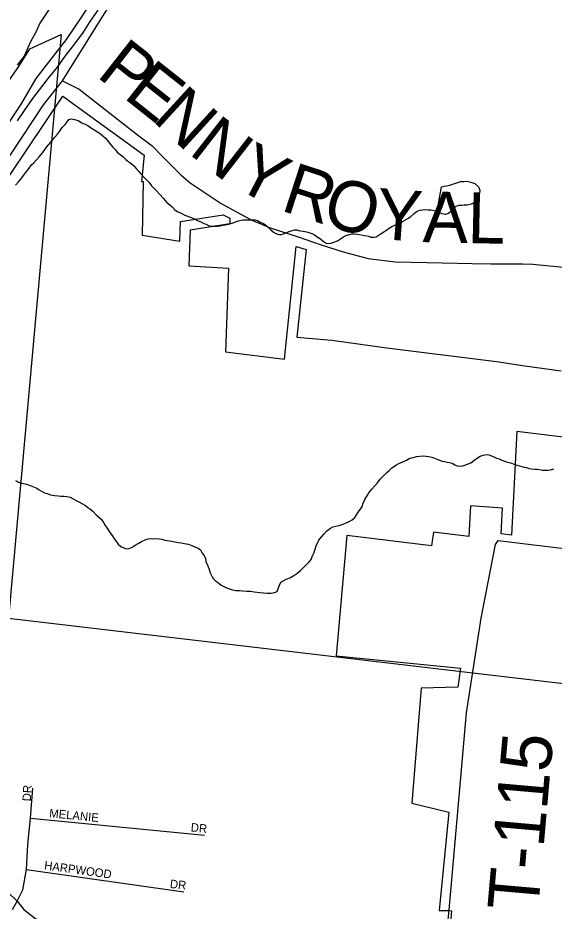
# Model space of a CAD drawing. Extents: x 1310247 to 1664935, y 284496 to 704931.
# Drawn here: x 1463870 to 1467039, y 576911 to 582186 of the extents above; entities that cross this region are included whole.
import ezdxf

# ---------------------------------------------------------------- set-up
doc = ezdxf.new("R2010")
doc.units = 0
for name, color, linetype in [('GM_X_City_Street', 7, 'Continuous'), ('GM_X_Corporation_Text', 7, 'Continuous'), ('GM_X_County', 7, 'Continuous'), ('GM_X_County_Subdivision_Text', 7, 'Continuous'), ('GM_X_Major_Lake_Text', 7, 'Continuous'), ('GM_X_Minor_River_Text', 7, 'Continuous'), ('GM_X_Rail_Line', 7, 'Continuous'), ('GM_X_Township_Subdivision', 7, 'Continuous')]:
    doc.layers.add(name, color=color, linetype=linetype)

msp = doc.modelspace()

# ---------------------------------------------------------------- linework, layer by layer
at = {"layer": 'GM_X_City_Street'}
for points in [[(1463654.2, 581363.6), (1463715.9, 581465.9), (1463810.3, 581555.8), (1463893.7, 581682), (1463977.6, 581828.2), (1464066.7, 581942.3), (1464157.8, 582058.3), (1464251.6, 582198.3), (1464349.7, 582352.2), (1464449.4, 582492), (1464541.4, 582640.1), (1464636.8, 582766), (1464687, 582850.9), (1464689.5, 582947.1)], [(1464054.4, 582237.3), (1464000.1, 582154.5), (1463976.8, 582102.9), (1463945.2, 582045.6), (1463907, 581960.3), (1463865.6, 581907.2)], [(1463867, 581578.4), (1463908.6, 581639.5), (1463958.5, 581710.4), (1463997.9, 581761.6), (1464049.7, 581828.4), (1464103.5, 581895.2), (1464149.3, 581960.3), (1464201, 582025.1), (1464257.1, 582101.9), (1464296.7, 582165.1), (1464344.5, 582232)]]:
    msp.add_lwpolyline(points, dxfattribs=at)
at = {"layer": 'GM_X_Corporation_Text'}
for points in [[(1464133, 581814.1), (1464381.1, 582213.2), (1464642.8, 582610.4), (1464947.7, 583048.8), (1465166.2, 583394.9), (1465265.4, 583611.3), (1465316, 583843.5)], [(1462013.9, 578054.8), (1462126.9, 578320.1), (1462187.8, 578477.4), (1462255.6, 578643), (1462321.5, 578805), (1462382.7, 578953.8), (1462545.6, 579312.5), (1462686.8, 579645.8), (1462767.8, 579811.5), (1462801.7, 579879.3), (1463081.3, 580295.4), (1463300.2, 580634.8), (1463592.6, 581059.5), (1463829.8, 581383.8), (1464021.9, 581671.9), (1464133, 581814.1)], [(1463927.1, 577270.5), (1463930, 577324.8), (1463943.9, 577459), (1463959.4, 577636.6)], [(1463943.9, 577459), (1464973, 577358.3)], [(1462482.9, 577256), (1462516.2, 577239.1), (1462757, 577176.7), (1463039.5, 577111.6), (1463229.6, 577068.6), (1463297.8, 577062.3), (1463379.8, 577074.9), (1463465.3, 577082.2), (1463555.6, 577076.4), (1463727.7, 577056.4), (1463769.3, 577047), (1463810.3, 577023.4), (1463865.4, 576968.8), (1463904.7, 576921), (1463976.2, 576864.9), (1464064.4, 576836.5), (1464758.1, 576756)], [(1463838.6, 576920.1), (1463865.4, 576968.8), (1463900, 577036), (1463921.1, 577157.3), (1463927.1, 577270.5)], [(1463921.1, 577157.3), (1464849.8, 577025.3)], [(1466246.9, 574541.8), (1466338.8, 575519.8), (1466412.9, 576858.6), (1466418.1, 576918.5)]]:
    msp.add_lwpolyline(points, dxfattribs=at)
at = {"layer": 'GM_X_County'}
msp.add_lwpolyline([(1463784, 581768.1), (1463876.6, 581900.2), (1463940.7, 582003), (1464126.4, 582089.2), (1463815.1, 578641.8)], dxfattribs=at)
msp.add_lwpolyline([(1469353.2, 577988.5), (1468903.1, 572708.2), (1463336.5, 573238.1), (1463815.1, 578641.8)], close=True, dxfattribs=at)
at = {"layer": 'GM_X_County_Subdivision_Text'}
for points in [[(1464133, 581814.1), (1464232.8, 581765.1), (1464475.7, 581574.9), (1464577.4, 581494.9), (1464663.1, 581430.9), (1464720.5, 581371.5), (1464777, 581315.1), (1464833.5, 581259.5), (1464889, 581211.5), (1465071.7, 581091), (1465247.8, 580994), (1465359.8, 580946), (1465526.4, 580892.8), (1465662.5, 580845.7), (1465791.5, 580804.3), (1465940.2, 580765.7), (1466098.4, 580745.9), (1466287.7, 580741.2), (1466555, 580734.9), (1466664.5, 580734.1), (1466745, 580733.7), (1466852.8, 580733.7), (1466913, 580731.8), (1467175.7, 580705.9)], [(1466418.1, 576918.5), (1466470.8, 577521.5), (1466520, 578082.3), (1466607.2, 578640.2), (1466691.5, 579075.7), (1466708.1, 579099.4), (1467163.6, 579045), (1467189.7, 579046.4), (1467219, 579097.9), (1467403.6, 580680.5)]]:
    msp.add_lwpolyline(points, dxfattribs=at)
at = {"layer": 'GM_X_Major_Lake_Text'}
for points in [[(1463307, 580490.6), (1464135.9, 581723.7), (1464616.5, 581374.6), (1464600.3, 581220.4), (1464610.2, 581219.2), (1464604.7, 580903.2), (1464826.9, 580868), (1464830.9, 580983), (1465083, 581022.6), (1465123.4, 581003.2), (1465122.3, 580970.2), (1464888.2, 580933.1), (1464880.8, 580721.2), (1465114.5, 580709), (1465097.2, 580214.2), (1465444.6, 580171.6), (1465514.4, 580836), (1465572.8, 580818.2), (1465518.4, 580301), (1465724.6, 580283), (1466050.4, 580237.2), (1466698.5, 580157.7), (1466866.4, 580131.1), (1467079.3, 580101.2)], [(1467238.1, 579691.8), (1466818.3, 579743.3), (1466786.2, 579131), (1466725.7, 579138.5), (1466733.7, 579291.3), (1466544.1, 579304.5), (1466534.7, 579123.7), (1466326.2, 579149.3), (1466313.4, 579068.3), (1465813.2, 579129.7), (1465751, 578418.2), (1466485.9, 578345.9), (1466468.7, 578234.1), (1466252.4, 578228.2), (1466197, 577548), (1466415.6, 577495.7), (1466358.7, 576915.1), (1466417.8, 576914.8), (1466433.2, 576913.2), (1466417.9, 576751.7), (1467369, 576656.2)]]:
    msp.add_lwpolyline(points, dxfattribs=at)
at = {"layer": 'GM_X_Minor_River_Text'}
for points in [[(1463872.8, 581218.1), (1463893.3, 581241.7), (1463903.6, 581255.5), (1463916, 581271.3), (1463936.6, 581299), (1463951, 581318.7), (1463965.3, 581330.4), (1463996.1, 581365.9), (1464016.7, 581391.5), (1464039.4, 581423.1), (1464064.1, 581452.7), (1464088.8, 581482.3), (1464103.2, 581500), (1464115.6, 581515.8), (1464132.1, 581539.5), (1464148.5, 581557.2), (1464160.9, 581573), (1464171.2, 581586.8), (1464185.3, 581590.5), (1464205.2, 581586.1), (1464227.1, 581579.6), (1464248.8, 581567.1), (1464266.7, 581558.7), (1464282.5, 581550.3), (1464298.3, 581539.9), (1464324, 581523.3), (1464339.8, 581513), (1464355.6, 581502.6), (1464371.3, 581490.2), (1464385.1, 581477.9), (1464396.8, 581463.6), (1464410.5, 581447.2), (1464430, 581424.7), (1464445.7, 581408.3), (1464457.4, 581394), (1464475.1, 581379.6), (1464490.8, 581367.2), (1464508.5, 581350.8), (1464526.2, 581336.4), (1464540, 581326), (1464555.7, 581311.7), (1464569.4, 581297.3), (1464585, 581278.9), (1464598.7, 581262.6), (1464614.4, 581246.2), (1464630, 581229.8), (1464645.7, 581213.4), (1464659.3, 581195.1), (1464675, 581178.7), (1464688.7, 581164.3), (1464708.3, 581143.8), (1464727.8, 581121.4), (1464749.3, 581096.8), (1464767, 581082.4), (1464780.8, 581070), (1464798.4, 581053.6), (1464812.2, 581043.3), (1464834, 581032.8), (1464851.8, 581022.4), (1464875.7, 581013.8), (1464889.6, 581009.5), (1464907.4, 581001.1), (1464931.2, 580990.6), (1464955, 580980), (1464968.9, 580971.7), (1464982.8, 580967.4), (1464996.7, 580961), (1465010.6, 580956.8), (1465030.6, 580956.3), (1465050.6, 580955.9), (1465064.7, 580957.6), (1465082.8, 580961.2), (1465106.9, 580966.7), (1465123, 580970.4), (1465141.2, 580976), (1465165.4, 580985.5), (1465181.5, 580989.2), (1465199.6, 580992.8), (1465213.7, 580994.5), (1465233.7, 580994.1), (1465251.7, 580993.7), (1465271.7, 580993.2), (1465285.7, 580988.9), (1465305.5, 580978.4), (1465321.3, 580972.1), (1465335.1, 580961.8), (1465348.9, 580949.4), (1465364.6, 580935), (1465380.3, 580920.7), (1465394.1, 580912.3), (1465412.1, 580907.9), (1465426.1, 580907.6), (1465440.2, 580911.3), (1465454.3, 580917), (1465472.5, 580924.7), (1465490.7, 580930.3), (1465504.8, 580934), (1465518.8, 580933.7), (1465536.7, 580929.3), (1465556.7, 580926.9), (1465574.6, 580922.5)], [(1463856.3, 581198.4), (1463872.8, 581218.1)], [(1466348.3, 581044.2), (1466373.4, 581188.1), (1466389.5, 581191.8), (1466403.6, 581193.5), (1466421.7, 581199.1), (1466437.9, 581204.8), (1466452, 581208.5), (1466470.1, 581214.1), (1466486.3, 581219.8), (1466504.3, 581219.4), (1466520.3, 581221), (1466538.3, 581218.7), (1466552.2, 581214.3), (1466570.1, 581207.9), (1466591.7, 581189.4), (1466599.3, 581169.2), (1466596.9, 581151.2), (1466590.5, 581133.2), (1466584.2, 581117.3), (1466573.8, 581099.5), (1466559.5, 581089.8), (1466543.4, 581084.1), (1466525.3, 581080.5), (1466507.3, 581080.9), (1466493.2, 581079.2), (1466475.1, 581077.6), (1466457, 581071.9), (1466429.2, 581043.4)], [(1465574.6, 580922.5), (1465588.5, 580918.2), (1465606.4, 580913.8), (1465622.3, 580905.4), (1465638, 580893), (1465657.8, 580880.5), (1465673.5, 580868.2), (1465691.3, 580855.8), (1465707.3, 580853.4), (1465721.3, 580855.1), (1465737.5, 580860.8), (1465757.7, 580870.4), (1465776, 580882), (1465794.3, 580893.7), (1465808.4, 580901.4), (1465828.6, 580907), (1465842.7, 580910.7), (1465856.7, 580910.4), (1465876.7, 580909.9), (1465898.6, 580905.4), (1465920.6, 580901), (1465942.5, 580896.5), (1465956.4, 580892.2), (1465972.5, 580891.8), (1465986.5, 580893.5), (1466010.9, 580909), (1466033.2, 580922.6), (1466049.5, 580934.3), (1466063.7, 580944), (1466079.9, 580953.7), (1466094.1, 580959.4), (1466108.2, 580965.1), (1466126.5, 580974.8), (1466146.7, 580986.4), (1466160.9, 580994.1), (1466175.1, 581001.8), (1466191.4, 581013.5), (1466209.7, 581029.1), (1466226.1, 581042.8), (1466244.3, 581050.5), (1466260.3, 581052.1), (1466276.4, 581053.8), (1466292.4, 581053.4), (1466310.4, 581053), (1466348.3, 581044.2)], [(1466429.2, 581043.4), (1466428.3, 581042.5), (1466414, 581030.7), (1466395.9, 581025.1), (1466378, 581029.5), (1466360.1, 581035.9), (1466346.3, 581044.2)], [(1464581.4, 579081.8), (1464599.6, 579093.5), (1464617.8, 579101.1), (1464632, 579106.8), (1464648.1, 579110.5), (1464666.1, 579110.1), (1464684.1, 579111.7), (1464704.1, 579109.3), (1464720.1, 579106.9), (1464738, 579102.5), (1464752, 579100.2), (1464765.9, 579097.9), (1464779.9, 579095.6), (1464797.8, 579091.2), (1464817.8, 579088.8), (1464835.8, 579086.4), (1464863.7, 579079.8), (1464877.7, 579077.4), (1464897.5, 579071), (1464919.3, 579060.5), (1464935.2, 579054.1), (1464949, 579043.8), (1464958.6, 579025.5), (1464970.3, 579011.2), (1464977.9, 578993), (1464981.6, 578974.9), (1464993.1, 578950.5), (1465000.6, 578928.3), (1465006.2, 578908.1), (1465015.8, 578889.8), (1465023.5, 578875.6), (1465037.2, 578861.3), (1465054.9, 578848.8), (1465070.7, 578836.5), (1465086.5, 578828.1), (1465102.4, 578819.7), (1465120.2, 578813.3), (1465138.2, 578808.9), (1465158.1, 578804.5), (1465184.1, 578803.9), (1465198.1, 578801.6), (1465222.1, 578801.1), (1465244.1, 578800.6), (1465266.1, 578796.1), (1465300.1, 578793.4), (1465322, 578790.9), (1465344, 578788.4), (1465366, 578787.9), (1465386.2, 578793.5), (1465402.3, 578799.2), (1465408.7, 578817.1), (1465415.1, 578835), (1465423.5, 578852.9), (1465455.9, 578870.3), (1465476.2, 578879.9), (1465500.5, 578893.4), (1465518.8, 578905.1), (1465539.2, 578922.7), (1465557.6, 578940.3), (1465578, 578960), (1465590.3, 578973.8), (1465602.7, 578987.5), (1465609.1, 579005.4), (1465619.5, 579025.3), (1465623.9, 579043.3), (1465632.4, 579067.2), (1465649.2, 579100.9), (1465665.7, 579122.6), (1465680, 579138.4), (1465696.4, 579156.1), (1465716.8, 579171.7), (1465731, 579179.4), (1465759.2, 579186.8), (1465775.3, 579190.5), (1465795.5, 579198.1), (1465815.7, 579205.7), (1465831.9, 579213.4), (1465846, 579221.1), (1465860.4, 579234.8), (1465870.7, 579250.7), (1465881.1, 579266.5), (1465895.5, 579284.2), (1465903.8, 579300.1), (1465910.3, 579320), (1465920.8, 579341.9), (1465935.3, 579367.6), (1465943.6, 579381.5), (1465962.1, 579403.2), (1465978.6, 579422.9), (1465995, 579440.6), (1466011.5, 579462.3), (1466029.9, 579482), (1466050.4, 579501.6), (1466064.7, 579513.3), (1466077, 579527.1), (1466091.2, 579536.9), (1466107.4, 579546.5), (1466121.6, 579554.3), (1466143.9, 579563.8), (1466166.1, 579573.4), (1466186.4, 579585)], [(1466186.4, 579585), (1466206.5, 579590.5), (1466224.7, 579596.2), (1466244.7, 579597.8), (1466266.8, 579599.3), (1466282.8, 579596.9), (1466298.8, 579596.6), (1466316.7, 579592.2), (1466332.6, 579585.8), (1466352.4, 579577.4), (1466376.3, 579568.8), (1466390.3, 579566.5), (1466406.2, 579562.2), (1466420.1, 579559.8), (1466436.1, 579555.5), (1466451.9, 579547.1), (1466465.8, 579540.8), (1466481.8, 579538.4), (1466499.8, 579540.1), (1466516, 579545.7), (1466530.1, 579553.4), (1466546.3, 579559.1), (1466564.6, 579572.8), (1466585, 579588.4), (1466601.2, 579598.1), (1466619.4, 579603.7), (1466639.5, 579607.3), (1466653.4, 579605), (1466669.4, 579600.6), (1466683.2, 579594.3), (1466699.1, 579585.9), (1466713, 579581.6), (1466728.8, 579573.2), (1466756.7, 579564.6), (1466772.6, 579560.3), (1466786.5, 579555.9), (1466806.4, 579549.5), (1466820.4, 579545.2), (1466848.2, 579536.5), (1466862.1, 579532.2), (1466876.1, 579529.9), (1466890, 579525.6), (1466904, 579523.3), (1466924, 579520.9), (1466938, 579520.6), (1466951.9, 579518.3), (1466969.9, 579515.9), (1466985.9, 579515.5), (1467003.9, 579515.1), (1467018, 579516.8), (1467036.1, 579522.5)], [(1463856.5, 579454.7), (1463874.3, 579444.3), (1463890.2, 579437.9), (1463904.1, 579435.6), (1463922.1, 579433.2), (1463941.9, 579424.8), (1463961.8, 579416.3), (1463981.6, 579407.8), (1463995.5, 579399.5), (1464009.3, 579391.2), (1464027.1, 579380.8), (1464043, 579376.4), (1464062.9, 579370), (1464086.9, 579365.4), (1464108.8, 579363), (1464124.8, 579360.6), (1464142.9, 579362.2), (1464158.8, 579359.9), (1464178.8, 579355.4), (1464196.6, 579345), (1464214.4, 579336.6), (1464230.2, 579328.2), (1464248, 579317.8), (1464269.8, 579307.3), (1464283.6, 579295), (1464301.3, 579282.5), (1464315.1, 579270.2), (1464332.7, 579251.8), (1464346.5, 579239.4), (1464362.2, 579225), (1464375.8, 579206.7), (1464385.4, 579188.4), (1464397.1, 579172.1), (1464412.6, 579147.7), (1464426.2, 579129.3), (1464437.8, 579113), (1464453.4, 579092.6), (1464463.1, 579078.4), (1464478.8, 579064), (1464496.7, 579055.6), (1464512.6, 579051.2), (1464526.7, 579052.9), (1464548.9, 579062.5), (1464563.1, 579072.2), (1464581.4, 579081.8)]]:
    msp.add_lwpolyline(points, dxfattribs=at)

# ---------------------------------------------------------------- texts
at = {"layer": 'GM_X_Rail_Line'}
for s, rotation, p in [('DR', 86.8094, (1463946.5, 577558.1)), ('MELANIE', 354.3781, (1464053.6, 577465.6)), ('DR', 353.9718, (1464889.6, 577382)), ('HARPWOOD', 352.0718, (1464023.2, 577157.7)), ('DR', 353.9946, (1464766.4, 577047.8))]:
    msp.add_text(s, height=50, rotation=rotation, dxfattribs=at).set_placement(p)
at = {"layer": 'GM_X_Township_Subdivision'}
for s, rotation, p in [('P', 321.8671, (1464327.9, 581843.7)), ('E', 321.5999, (1464486.8, 581718.9)), ('N', 317.5484, (1464658.4, 581583.2)), ('N', 322.1913, (1464873.5, 581387.9)), ('Y', 332.4852, (1465131.6, 581194.3)), ('R', 341.9057, (1465415.3, 581051.5)), ('O', 343.0392, (1465655.7, 580973)), ('Y', 355.7098, (1465979.3, 580882.7)), ('A', 358.8101, (1466260.3, 580862.1)), ('L', 358.7913, (1466524.2, 580856.6)), ('T-115', 84.957, (1466942.9, 576904.6))]:
    msp.add_text(s, height=300, rotation=rotation, dxfattribs=at).set_placement(p)

doc.saveas('drawing.dxf')
